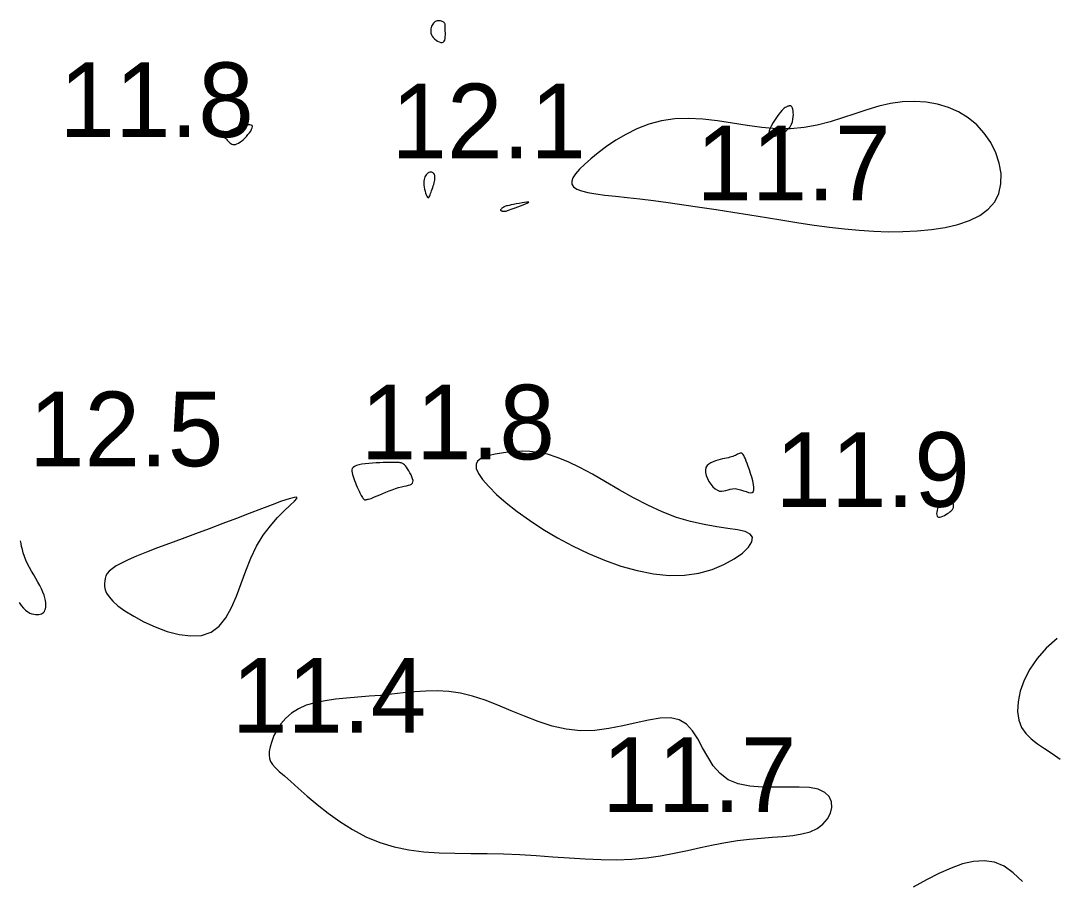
# Model space of a CAD drawing. Extents: x 3040093 to 3056816, y 408076 to 509144.
# Drawn here: x 3043789.4 to 3043858.7, y 438352.4 to 438410 of the extents above; entities that cross this region are included whole.
import ezdxf

# ---------------------------------------------------------------- set-up
doc = ezdxf.new("R2010")
doc.units = 0
doc.layers.add('V-CHAN-CONT-EL12-1112', color=7, linetype='Continuous')
doc.layers.add('V-TOPO-SOUN-0810', color=7, linetype='Continuous')

msp = doc.modelspace()

# ---------------------------------------------------------------- linework, layer by layer
at = {"layer": 'V-CHAN-CONT-EL12-1112'}
for points in [[(3043817.058, 438408.822), (3043817.147, 438408.731), (3043817.247, 438408.65), (3043817.353, 438408.582), (3043817.46, 438408.532), (3043817.562, 438408.503), (3043817.655, 438408.499), (3043817.732, 438408.524), (3043817.789, 438408.58), (3043817.829, 438408.662), (3043817.853, 438408.765), (3043817.866, 438408.882), (3043817.871, 438409.006), (3043817.869, 438409.133), (3043817.864, 438409.256), (3043817.86, 438409.367), (3043817.858, 438409.464), (3043817.857, 438409.545), (3043817.856, 438409.614), (3043817.853, 438409.672), (3043817.847, 438409.72), (3043817.836, 438409.761), (3043817.818, 438409.796), (3043817.792, 438409.827), (3043817.757, 438409.857), (3043817.714, 438409.884), (3043817.664, 438409.907), (3043817.609, 438409.927), (3043817.55, 438409.942), (3043817.489, 438409.952), (3043817.429, 438409.957), (3043817.369, 438409.955), (3043817.312, 438409.945), (3043817.257, 438409.929), (3043817.206, 438409.905), (3043817.157, 438409.872), (3043817.111, 438409.832), (3043817.067, 438409.783), (3043817.026, 438409.726), (3043816.988, 438409.66), (3043816.953, 438409.584), (3043816.923, 438409.501), (3043816.901, 438409.412), (3043816.888, 438409.317), (3043816.888, 438409.22), (3043816.902, 438409.12), (3043816.934, 438409.019), (3043816.986, 438408.92)], [(3043832.8, 438397.776), (3043833.835, 438397.63), (3043834.91, 438397.469), (3043836.013, 438397.299), (3043837.132, 438397.121), (3043838.255, 438396.942), (3043839.371, 438396.762), (3043840.468, 438396.588), (3043841.536, 438396.422), (3043842.578, 438396.267), (3043843.597, 438396.13), (3043844.599, 438396.012), (3043845.586, 438395.919), (3043846.563, 438395.855), (3043847.535, 438395.823), (3043848.505, 438395.827), (3043849.474, 438395.873), (3043850.426, 438395.965), (3043851.341, 438396.109), (3043852.199, 438396.311), (3043852.981, 438396.577), (3043853.666, 438396.913), (3043854.234, 438397.324), (3043854.667, 438397.816), (3043854.948, 438398.391), (3043855.085, 438399.03), (3043855.086, 438399.712), (3043854.965, 438400.415), (3043854.731, 438401.115), (3043854.395, 438401.792), (3043853.968, 438402.422), (3043853.461, 438402.985), (3043852.885, 438403.46), (3043852.249, 438403.847), (3043851.563, 438404.147), (3043850.835, 438404.362), (3043850.074, 438404.493), (3043849.291, 438404.543), (3043848.493, 438404.514), (3043847.692, 438404.406), (3043846.892, 438404.226), (3043846.092, 438403.992), (3043845.286, 438403.727), (3043844.469, 438403.453), (3043843.637, 438403.192), (3043842.783, 438402.967), (3043841.904, 438402.8), (3043840.993, 438402.713), (3043840.049, 438402.721), (3043839.077, 438402.804), (3043838.089, 438402.936), (3043837.094, 438403.09), (3043836.101, 438403.238), (3043835.119, 438403.354), (3043834.16, 438403.41), (3043833.231, 438403.38), (3043832.343, 438403.244), (3043831.5, 438403.014), (3043830.705, 438402.708), (3043829.963, 438402.344), (3043829.278, 438401.943), (3043828.654, 438401.523), (3043828.095, 438401.103), (3043827.604, 438400.7), (3043827.187, 438400.332), (3043826.847, 438400), (3043826.588, 438399.702), (3043826.415, 438399.437), (3043826.333, 438399.204), (3043826.346, 438399), (3043826.459, 438398.825), (3043826.675, 438398.676), (3043826.998, 438398.552), (3043827.424, 438398.448), (3043827.946, 438398.357), (3043828.56, 438398.274), (3043829.26, 438398.193), (3043830.039, 438398.109), (3043830.893, 438398.015), (3043831.815, 438397.905)], [(3043840.086, 438403.533), (3043839.958, 438403.346), (3043839.833, 438403.147), (3043839.721, 438402.946), (3043839.629, 438402.751), (3043839.568, 438402.574), (3043839.546, 438402.424), (3043839.572, 438402.31), (3043839.652, 438402.24), (3043839.778, 438402.212), (3043839.937, 438402.222), (3043840.119, 438402.267), (3043840.311, 438402.341), (3043840.503, 438402.441), (3043840.682, 438402.564), (3043840.837, 438402.704), (3043840.959, 438402.857), (3043841.049, 438403.02), (3043841.112, 438403.187), (3043841.152, 438403.354), (3043841.172, 438403.516), (3043841.178, 438403.668), (3043841.171, 438403.805), (3043841.158, 438403.923), (3043841.141, 438404.019), (3043841.122, 438404.093), (3043841.1, 438404.149), (3043841.077, 438404.189), (3043841.054, 438404.217), (3043841.029, 438404.234), (3043841.005, 438404.244), (3043840.982, 438404.248), (3043840.96, 438404.251), (3043840.938, 438404.251), (3043840.917, 438404.25), (3043840.893, 438404.246), (3043840.869, 438404.24), (3043840.841, 438404.231), (3043840.81, 438404.22), (3043840.774, 438404.207), (3043840.734, 438404.19), (3043840.687, 438404.168), (3043840.633, 438404.135), (3043840.57, 438404.089), (3043840.498, 438404.026), (3043840.414, 438403.942), (3043840.318, 438403.835), (3043840.208, 438403.699)], [(3043803.205, 438402.016), (3043803.252, 438401.96), (3043803.304, 438401.899), (3043803.362, 438401.836), (3043803.425, 438401.777), (3043803.494, 438401.725), (3043803.568, 438401.684), (3043803.647, 438401.66), (3043803.732, 438401.655), (3043803.821, 438401.668), (3043803.914, 438401.7), (3043804.012, 438401.749), (3043804.113, 438401.813), (3043804.217, 438401.891), (3043804.323, 438401.983), (3043804.432, 438402.087), (3043804.543, 438402.202), (3043804.649, 438402.323), (3043804.748, 438402.446), (3043804.832, 438402.566), (3043804.898, 438402.679), (3043804.94, 438402.78), (3043804.952, 438402.864), (3043804.93, 438402.927), (3043804.871, 438402.966), (3043804.779, 438402.982), (3043804.661, 438402.978), (3043804.524, 438402.959), (3043804.374, 438402.928), (3043804.22, 438402.887), (3043804.067, 438402.84), (3043803.922, 438402.791), (3043803.791, 438402.743), (3043803.675, 438402.696), (3043803.571, 438402.65), (3043803.48, 438402.607), (3043803.399, 438402.567), (3043803.328, 438402.531), (3043803.266, 438402.498), (3043803.211, 438402.47), (3043803.163, 438402.446), (3043803.121, 438402.426), (3043803.085, 438402.409), (3043803.054, 438402.393), (3043803.029, 438402.379), (3043803.009, 438402.363), (3043802.993, 438402.347), (3043802.982, 438402.328), (3043802.974, 438402.305), (3043802.97, 438402.281), (3043802.97, 438402.255), (3043802.972, 438402.23), (3043802.977, 438402.205), (3043802.984, 438402.184), (3043802.992, 438402.166), (3043803.002, 438402.154), (3043803.013, 438402.147), (3043803.025, 438402.143), (3043803.039, 438402.141), (3043803.056, 438402.138), (3043803.077, 438402.131), (3043803.101, 438402.118), (3043803.13, 438402.096), (3043803.165, 438402.062)], [(3043816.702, 438398.104), (3043816.734, 438398.098), (3043816.765, 438398.117), (3043816.794, 438398.157), (3043816.822, 438398.216), (3043816.852, 438398.29), (3043816.882, 438398.375), (3043816.915, 438398.469), (3043816.95, 438398.569), (3043816.987, 438398.672), (3043817.025, 438398.778), (3043817.061, 438398.883), (3043817.094, 438398.989), (3043817.123, 438399.091), (3043817.147, 438399.19), (3043817.164, 438399.283), (3043817.173, 438399.369), (3043817.175, 438399.448), (3043817.169, 438399.52), (3043817.156, 438399.584), (3043817.137, 438399.641), (3043817.113, 438399.69), (3043817.083, 438399.731), (3043817.048, 438399.765), (3043817.009, 438399.79), (3043816.966, 438399.807), (3043816.92, 438399.816), (3043816.872, 438399.817), (3043816.822, 438399.809), (3043816.772, 438399.792), (3043816.721, 438399.765), (3043816.671, 438399.73), (3043816.622, 438399.686), (3043816.575, 438399.631), (3043816.533, 438399.567), (3043816.496, 438399.492), (3043816.465, 438399.406), (3043816.442, 438399.309), (3043816.429, 438399.2), (3043816.426, 438399.08), (3043816.434, 438398.948), (3043816.453, 438398.809), (3043816.48, 438398.668), (3043816.513, 438398.532), (3043816.55, 438398.406), (3043816.59, 438398.294), (3043816.629, 438398.204), (3043816.667, 438398.139)], [(3043822.557, 438397.425), (3043822.731, 438397.487), (3043822.91, 438397.553), (3043823.083, 438397.618), (3043823.236, 438397.679), (3043823.359, 438397.732), (3043823.437, 438397.774), (3043823.46, 438397.8), (3043823.417, 438397.809), (3043823.319, 438397.802), (3043823.178, 438397.783), (3043823.006, 438397.755), (3043822.817, 438397.72), (3043822.624, 438397.683), (3043822.439, 438397.646), (3043822.276, 438397.613), (3043822.143, 438397.585), (3043822.04, 438397.562), (3043821.961, 438397.544), (3043821.902, 438397.528), (3043821.858, 438397.513), (3043821.823, 438397.498), (3043821.794, 438397.482), (3043821.765, 438397.463), (3043821.732, 438397.441), (3043821.698, 438397.415), (3043821.663, 438397.387), (3043821.631, 438397.359), (3043821.603, 438397.33), (3043821.583, 438397.302), (3043821.571, 438397.276), (3043821.572, 438397.254), (3043821.586, 438397.235), (3043821.611, 438397.221), (3043821.645, 438397.209), (3043821.686, 438397.201), (3043821.732, 438397.196), (3043821.779, 438397.194), (3043821.825, 438397.194), (3043821.868, 438397.196), (3043821.907, 438397.2), (3043821.944, 438397.207), (3043821.985, 438397.218), (3043822.034, 438397.234), (3043822.096, 438397.256), (3043822.175, 438397.285), (3043822.275, 438397.322), (3043822.402, 438397.369)], [(3043826.39, 438374.769), (3043827.448, 438374.261), (3043828.531, 438373.808), (3043829.628, 438373.422), (3043830.725, 438373.117), (3043831.808, 438372.905), (3043832.865, 438372.8), (3043833.882, 438372.815), (3043834.845, 438372.955), (3043835.734, 438373.201), (3043836.532, 438373.525), (3043837.217, 438373.899), (3043837.771, 438374.296), (3043838.174, 438374.688), (3043838.407, 438375.048), (3043838.45, 438375.349), (3043838.29, 438375.57), (3043837.946, 438375.728), (3043837.44, 438375.847), (3043836.798, 438375.949), (3043836.045, 438376.06), (3043835.203, 438376.202), (3043834.298, 438376.4), (3043833.354, 438376.678), (3043832.393, 438377.051), (3043831.427, 438377.501), (3043830.467, 438378.004), (3043829.521, 438378.534), (3043828.601, 438379.065), (3043827.716, 438379.573), (3043826.876, 438380.032), (3043826.091, 438380.416), (3043825.368, 438380.706), (3043824.704, 438380.909), (3043824.092, 438381.036), (3043823.528, 438381.101), (3043823.005, 438381.116), (3043822.516, 438381.092), (3043822.056, 438381.043), (3043821.62, 438380.981), (3043821.204, 438380.914), (3043820.82, 438380.837), (3043820.485, 438380.741), (3043820.214, 438380.615), (3043820.022, 438380.451), (3043819.926, 438380.238), (3043819.941, 438379.969), (3043820.083, 438379.632), (3043820.363, 438379.223), (3043820.774, 438378.75), (3043821.305, 438378.227), (3043821.946, 438377.668), (3043822.684, 438377.084), (3043823.508, 438376.489), (3043824.409, 438375.896), (3043825.373, 438375.318)], [(3043835.292, 438379.695), (3043835.338, 438379.5), (3043835.417, 438379.297), (3043835.524, 438379.095), (3043835.651, 438378.906), (3043835.791, 438378.737), (3043835.94, 438378.599), (3043836.089, 438378.501), (3043836.233, 438378.451), (3043836.374, 438378.44), (3043836.515, 438378.457), (3043836.656, 438378.494), (3043836.801, 438378.537), (3043836.951, 438378.578), (3043837.11, 438378.606), (3043837.279, 438378.609), (3043837.46, 438378.581), (3043837.646, 438378.53), (3043837.831, 438378.468), (3043838.009, 438378.407), (3043838.171, 438378.359), (3043838.312, 438378.335), (3043838.425, 438378.347), (3043838.502, 438378.408), (3043838.538, 438378.524), (3043838.54, 438378.69), (3043838.511, 438378.893), (3043838.46, 438379.123), (3043838.392, 438379.369), (3043838.315, 438379.619), (3043838.233, 438379.863), (3043838.155, 438380.089), (3043838.084, 438380.288), (3043838.022, 438380.459), (3043837.966, 438380.604), (3043837.914, 438380.724), (3043837.866, 438380.82), (3043837.82, 438380.894), (3043837.774, 438380.946), (3043837.727, 438380.978), (3043837.678, 438380.992), (3043837.625, 438380.989), (3043837.569, 438380.974), (3043837.508, 438380.948), (3043837.443, 438380.915), (3043837.373, 438380.878), (3043837.298, 438380.84), (3043837.217, 438380.803), (3043837.13, 438380.769), (3043837.036, 438380.739), (3043836.934, 438380.711), (3043836.824, 438380.683), (3043836.705, 438380.656), (3043836.576, 438380.627), (3043836.437, 438380.596), (3043836.287, 438380.561), (3043836.126, 438380.521), (3043835.961, 438380.474), (3043835.799, 438380.416), (3043835.647, 438380.345), (3043835.512, 438380.258), (3043835.402, 438380.152), (3043835.324, 438380.024), (3043835.286, 438379.872)], [(3043812.603, 438377.882), (3043812.636, 438377.888), (3043812.678, 438377.896), (3043812.733, 438377.91), (3043812.803, 438377.931), (3043812.891, 438377.96), (3043813.001, 438378), (3043813.135, 438378.053), (3043813.294, 438378.119), (3043813.475, 438378.196), (3043813.674, 438378.281), (3043813.884, 438378.369), (3043814.1, 438378.456), (3043814.318, 438378.539), (3043814.533, 438378.615), (3043814.739, 438378.679), (3043814.931, 438378.728), (3043815.108, 438378.768), (3043815.266, 438378.801), (3043815.404, 438378.834), (3043815.519, 438378.871), (3043815.608, 438378.917), (3043815.671, 438378.976), (3043815.703, 438379.055), (3043815.706, 438379.155), (3043815.681, 438379.272), (3043815.635, 438379.403), (3043815.572, 438379.539), (3043815.498, 438379.677), (3043815.418, 438379.811), (3043815.337, 438379.934), (3043815.26, 438380.042), (3043815.19, 438380.13), (3043815.128, 438380.198), (3043815.07, 438380.251), (3043815.015, 438380.289), (3043814.959, 438380.317), (3043814.9, 438380.335), (3043814.837, 438380.346), (3043814.767, 438380.354), (3043814.687, 438380.359), (3043814.596, 438380.363), (3043814.491, 438380.365), (3043814.371, 438380.366), (3043814.234, 438380.365), (3043814.078, 438380.362), (3043813.901, 438380.358), (3043813.701, 438380.351), (3043813.478, 438380.343), (3043813.239, 438380.332), (3043812.991, 438380.318), (3043812.743, 438380.299), (3043812.504, 438380.274), (3043812.28, 438380.243), (3043812.081, 438380.204), (3043811.915, 438380.157), (3043811.788, 438380.101), (3043811.697, 438380.035), (3043811.639, 438379.959), (3043811.61, 438379.874), (3043811.604, 438379.779), (3043811.618, 438379.673), (3043811.647, 438379.558), (3043811.688, 438379.432), (3043811.736, 438379.297), (3043811.79, 438379.154), (3043811.847, 438379.008), (3043811.908, 438378.861), (3043811.969, 438378.717), (3043812.029, 438378.579), (3043812.088, 438378.451), (3043812.143, 438378.335), (3043812.193, 438378.235), (3043812.239, 438378.15), (3043812.28, 438378.079), (3043812.317, 438378.02), (3043812.35, 438377.972), (3043812.379, 438377.935), (3043812.405, 438377.906), (3043812.428, 438377.885), (3043812.448, 438377.871), (3043812.466, 438377.863), (3043812.483, 438377.859), (3043812.5, 438377.859), (3043812.516, 438377.861), (3043812.534, 438377.866), (3043812.554, 438377.871), (3043812.577, 438377.877)], [(3043802.725, 438369.387), (3043803.173, 438369.948), (3043803.553, 438370.636), (3043803.888, 438371.416), (3043804.2, 438372.254), (3043804.513, 438373.114), (3043804.849, 438373.961), (3043805.23, 438374.76), (3043805.672, 438375.482), (3043806.149, 438376.117), (3043806.63, 438376.666), (3043807.081, 438377.126), (3043807.469, 438377.495), (3043807.762, 438377.771), (3043807.927, 438377.952), (3043807.932, 438378.038), (3043807.751, 438378.027), (3043807.4, 438377.931), (3043806.901, 438377.761), (3043806.275, 438377.532), (3043805.547, 438377.255), (3043804.738, 438376.943), (3043803.872, 438376.608), (3043802.971, 438376.264), (3043802.056, 438375.921), (3043801.145, 438375.584), (3043800.253, 438375.255), (3043799.395, 438374.939), (3043798.588, 438374.636), (3043797.847, 438374.351), (3043797.187, 438374.086), (3043796.625, 438373.843), (3043796.172, 438373.625), (3043795.818, 438373.429), (3043795.551, 438373.248), (3043795.357, 438373.08), (3043795.224, 438372.918), (3043795.138, 438372.758), (3043795.086, 438372.597), (3043795.055, 438372.428), (3043795.037, 438372.247), (3043795.041, 438372.052), (3043795.084, 438371.84), (3043795.181, 438371.608), (3043795.346, 438371.354), (3043795.596, 438371.074), (3043795.945, 438370.766), (3043796.409, 438370.428), (3043796.996, 438370.061), (3043797.682, 438369.69), (3043798.438, 438369.343), (3043799.232, 438369.05), (3043800.034, 438368.839), (3043800.815, 438368.739), (3043801.542, 438368.78), (3043802.186, 438368.99)], [(3043850.908, 438376.7), (3043850.99, 438376.704), (3043851.084, 438376.728), (3043851.186, 438376.769), (3043851.292, 438376.821), (3043851.397, 438376.88), (3043851.496, 438376.941), (3043851.585, 438376.999), (3043851.66, 438377.051), (3043851.721, 438377.098), (3043851.771, 438377.14), (3043851.81, 438377.179), (3043851.84, 438377.217), (3043851.863, 438377.256), (3043851.88, 438377.296), (3043851.894, 438377.34), (3043851.904, 438377.388), (3043851.911, 438377.44), (3043851.914, 438377.493), (3043851.911, 438377.546), (3043851.902, 438377.598), (3043851.885, 438377.646), (3043851.859, 438377.69), (3043851.824, 438377.727), (3043851.778, 438377.757), (3043851.723, 438377.779), (3043851.662, 438377.795), (3043851.596, 438377.804), (3043851.526, 438377.809), (3043851.456, 438377.808), (3043851.386, 438377.803), (3043851.319, 438377.795), (3043851.257, 438377.783), (3043851.198, 438377.767), (3043851.144, 438377.744), (3043851.092, 438377.713), (3043851.044, 438377.672), (3043850.998, 438377.62), (3043850.955, 438377.554), (3043850.913, 438377.473), (3043850.872, 438377.376), (3043850.836, 438377.269), (3043850.805, 438377.156), (3043850.784, 438377.044), (3043850.775, 438376.939), (3043850.781, 438376.846), (3043850.803, 438376.772), (3043850.845, 438376.722)], [(3043814.435, 438354.605), (3043815.42, 438354.407), (3043816.43, 438354.283), (3043817.461, 438354.215), (3043818.512, 438354.185), (3043819.58, 438354.176), (3043820.662, 438354.169), (3043821.755, 438354.148), (3043822.857, 438354.099), (3043823.962, 438354.028), (3043825.065, 438353.948), (3043826.161, 438353.868), (3043827.244, 438353.801), (3043828.308, 438353.758), (3043829.349, 438353.749), (3043830.36, 438353.786), (3043831.338, 438353.877), (3043832.284, 438354.013), (3043833.201, 438354.18), (3043834.092, 438354.366), (3043834.958, 438354.559), (3043835.804, 438354.744), (3043836.632, 438354.911), (3043837.445, 438355.045), (3043838.243, 438355.138), (3043839.021, 438355.202), (3043839.769, 438355.253), (3043840.478, 438355.305), (3043841.142, 438355.374), (3043841.75, 438355.477), (3043842.294, 438355.629), (3043842.766, 438355.845), (3043843.158, 438356.135), (3043843.459, 438356.482), (3043843.661, 438356.863), (3043843.754, 438357.255), (3043843.729, 438357.634), (3043843.576, 438357.979), (3043843.285, 438358.265), (3043842.849, 438358.47), (3043842.263, 438358.579), (3043841.558, 438358.617), (3043840.769, 438358.613), (3043839.931, 438358.601), (3043839.081, 438358.613), (3043838.255, 438358.68), (3043837.489, 438358.835), (3043836.818, 438359.108), (3043836.267, 438359.521), (3043835.818, 438360.044), (3043835.439, 438360.633), (3043835.099, 438361.248), (3043834.77, 438361.846), (3043834.418, 438362.386), (3043834.016, 438362.825), (3043833.531, 438363.121), (3043832.94, 438363.247), (3043832.253, 438363.229), (3043831.482, 438363.107), (3043830.644, 438362.923), (3043829.753, 438362.718), (3043828.825, 438362.532), (3043827.874, 438362.406), (3043826.916, 438362.381), (3043825.964, 438362.486), (3043825.021, 438362.703), (3043824.091, 438363.003), (3043823.175, 438363.357), (3043822.275, 438363.734), (3043821.395, 438364.107), (3043820.535, 438364.444), (3043819.698, 438364.718), (3043818.886, 438364.905), (3043818.094, 438365.012), (3043817.319, 438365.054), (3043816.556, 438365.044), (3043815.8, 438364.996), (3043815.048, 438364.924), (3043814.294, 438364.842), (3043813.534, 438364.763), (3043812.767, 438364.697), (3043812.001, 438364.639), (3043811.246, 438364.577), (3043810.513, 438364.503), (3043809.814, 438364.404), (3043809.159, 438364.271), (3043808.559, 438364.095), (3043808.024, 438363.863), (3043807.564, 438363.571), (3043807.176, 438363.23), (3043806.854, 438362.854), (3043806.595, 438362.46), (3043806.392, 438362.063), (3043806.242, 438361.678), (3043806.14, 438361.322), (3043806.08, 438361.008), (3043806.059, 438360.748), (3043806.083, 438360.527), (3043806.157, 438360.328), (3043806.288, 438360.131), (3043806.482, 438359.918), (3043806.747, 438359.671), (3043807.088, 438359.37), (3043807.512, 438358.996), (3043808.023, 438358.539), (3043808.616, 438358.016), (3043809.283, 438357.452), (3043810.018, 438356.872), (3043810.812, 438356.301), (3043811.658, 438355.765), (3043812.548, 438355.288), (3043813.476, 438354.896)]]:
    msp.add_lwpolyline(points, close=True, dxfattribs=at)
for points in [[(3043789.324, 438370.992), (3043789.467, 438370.776), (3043789.611, 438370.599), (3043789.755, 438370.46), (3043789.897, 438370.353), (3043790.035, 438370.276), (3043790.17, 438370.223), (3043790.299, 438370.191), (3043790.421, 438370.176), (3043790.535, 438370.174), (3043790.64, 438370.18), (3043790.735, 438370.196), (3043790.82, 438370.223), (3043790.894, 438370.261), (3043790.959, 438370.313), (3043791.012, 438370.378), (3043791.055, 438370.459), (3043791.086, 438370.557), (3043791.106, 438370.672), (3043791.113, 438370.804), (3043791.107, 438370.952), (3043791.086, 438371.115), (3043791.048, 438371.291), (3043790.993, 438371.481), (3043790.92, 438371.683), (3043790.827, 438371.896), (3043790.714, 438372.119), (3043790.586, 438372.351), (3043790.447, 438372.59), (3043790.302, 438372.833), (3043790.158, 438373.08), (3043790.018, 438373.328), (3043789.889, 438373.577), (3043789.776, 438373.823), (3043789.681, 438374.065), (3043789.605, 438374.301), (3043789.543, 438374.526), (3043789.492, 438374.738), (3043789.451, 438374.934), (3043789.416, 438375.109)], [(3043858.846, 438368.56), (3043858.116, 438367.929), (3043857.506, 438367.24), (3043857.014, 438366.513), (3043856.639, 438365.771), (3043856.378, 438365.037), (3043856.232, 438364.334), (3043856.198, 438363.682), (3043856.275, 438363.105), (3043856.459, 438362.618), (3043856.738, 438362.205), (3043857.098, 438361.845), (3043857.524, 438361.516), (3043858.002, 438361.195), (3043858.516, 438360.861), (3043859.054, 438360.491)], [(3043856.517, 438352.299), (3043855.909, 438352.882), (3043855.287, 438353.321), (3043854.639, 438353.585), (3043853.962, 438353.684), (3043853.254, 438353.637), (3043852.514, 438353.465), (3043851.741, 438353.188), (3043850.932, 438352.825), (3043850.088, 438352.397), (3043849.205, 438351.923)]]:
    msp.add_lwpolyline(points, dxfattribs=at)

# ---------------------------------------------------------------- texts
at = {"layer": 'V-TOPO-SOUN-0810'}
for s, p in [('11.8 ', (3043792.023, 438402.16)), ('12.1 ', (3043814.263, 438400.74)), ('11.7 ', (3043834.673, 438397.92)), ('11.8 ', (3043812.193, 438380.57)), ('12.5 ', (3043789.983, 438380.11)), ('11.9 ', (3043839.983, 438377.39)), ('11.4 ', (3043803.573, 438362.26)), ('11.7 ', (3043828.373, 438356.95))]:
    msp.add_text(s, height=5, dxfattribs=at).set_placement(p)

doc.saveas('drawing.dxf')
